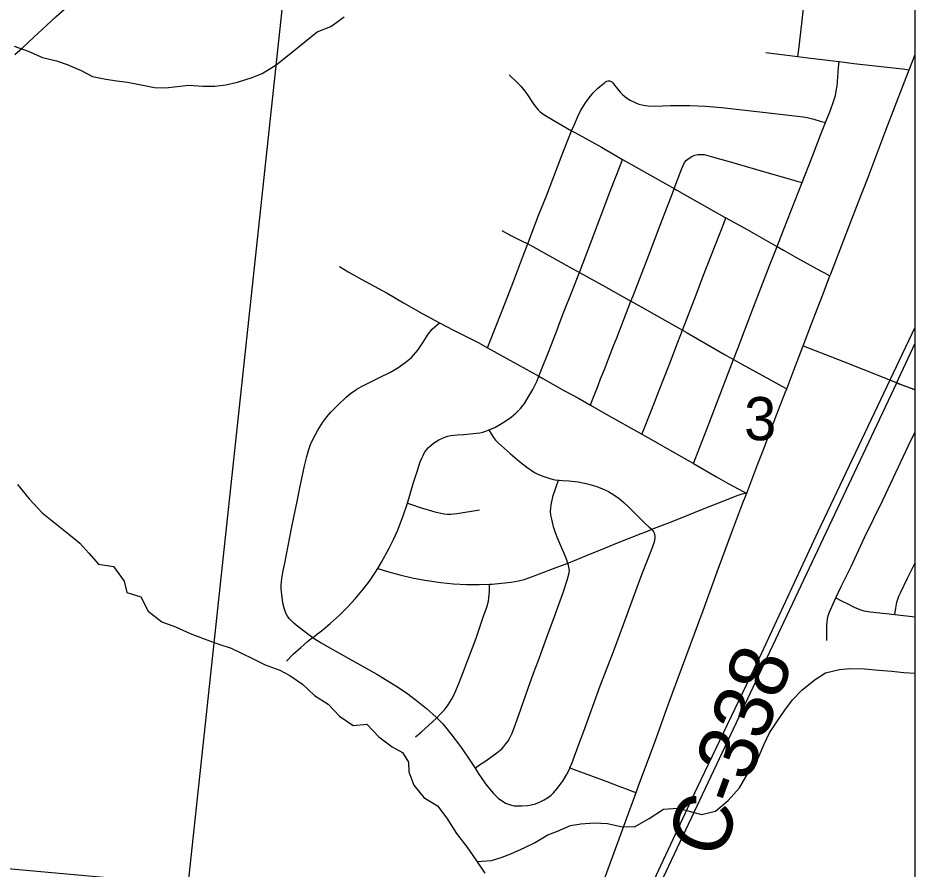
# Model space of a CAD drawing. Extents: x 0 to 1134, y 0 to 440.
# Drawn here: x 845.495 to 846.364, y 361.04 to 361.864 of the extents above; entities that cross this region are included whole.
import ezdxf

# ---------------------------------------------------------------- set-up
doc = ezdxf.new("R2010")
doc.units = 0
for name, color, linetype in [('Default', 7, 'Continuous'), ('GM_X_City_Street', 7, 'Continuous'), ('GM_X_County_Road', 7, 'Continuous'), ('GM_X_County_Road_Text', 7, 'Continuous'), ('GM_X_Minor_River', 7, 'Continuous'), ('GM_X_Rail_Line', 7, 'Continuous'), ('GM_X_Section', 7, 'Continuous'), ('GM_X_Section_Text', 7, 'Continuous'), ('GM_X_Township_Road', 7, 'Continuous'), ('GM_X_Unincorporated', 7, 'Continuous'), ('SH_Cut_Line', 7, 'Continuous')]:
    doc.layers.add(name, color=color, linetype=linetype)

msp = doc.modelspace()

# ---------------------------------------------------------------- linework, layer by layer
at = {"layer": 'Default'}
msp.add_lwpolyline([(846.36382, 360.95246), (846.36382, 361.99448), (845.76989, 362.05542), (845.65913, 361.02393)], close=True, dxfattribs=at)
at = {"layer": 'GM_X_City_Street'}
for points in [[(846.25032, 361.82651), (846.25112, 361.83345), (846.25432, 361.86126), (846.2579, 361.89427)], [(846.21925, 361.83029), (846.25032, 361.82651), (846.26007, 361.82531), (846.29032, 361.82162), (846.30454, 361.8199), (846.32806, 361.81721), (846.35171, 361.8145), (846.35811, 361.81376)], [(846.14903, 361.4324), (846.15072, 361.43664), (846.15302, 361.44239), (846.16198, 361.46552), (846.18306, 361.5205), (846.18797, 361.5331), (846.19206, 361.54359), (846.19862, 361.56098), (846.20737, 361.58383), (846.22301, 361.62466), (846.23006, 361.64246), (846.23668, 361.6592), (846.25428, 361.70442), (846.26366, 361.72851), (846.27366, 361.75455), (846.27702, 361.76256), (846.28173, 361.77448), (846.28486, 361.78297), (846.28658, 361.78879), (846.28782, 361.7948), (846.2882, 361.79778), (846.28892, 361.80669), (846.28977, 361.8158), (846.29032, 361.82162)], [(845.97058, 361.80863), (845.97903, 361.80057), (845.98177, 361.79781), (845.98573, 361.79302), (845.9876, 361.79052), (845.99451, 361.78013), (845.99844, 361.77529), (846.00065, 361.7731), (846.00303, 361.7711), (846.00821, 361.76763), (846.03109, 361.75469), (846.03535, 361.75228), (846.05985, 361.73858), (846.08051, 361.72687), (846.13044, 361.6986), (846.13311, 361.69708), (846.17928, 361.67105), (846.18062, 361.6703), (846.20109, 361.65894), (846.22815, 361.64351), (846.23006, 361.64246), (846.23638, 361.63896), (846.24982, 361.63113), (846.26589, 361.62238), (846.26928, 361.62053), (846.27231, 361.61888), (846.27536, 361.61722), (846.28131, 361.61397)], [(845.94948, 361.54452), (845.95116, 361.54868), (845.95806, 361.56574), (845.96703, 361.58857), (845.97478, 361.60874), (845.98359, 361.63189), (845.98855, 361.64494), (845.99874, 361.67174), (846.00656, 361.69149), (846.02088, 361.72895), (846.03109, 361.75469), (846.03342, 361.76017), (846.037, 361.76858), (846.03975, 361.77398), (846.04441, 361.78177), (846.04799, 361.78663), (846.05194, 361.7912), (846.05624, 361.79549), (846.05994, 361.7988), (846.06248, 361.80087), (846.06398, 361.80191), (846.0653, 361.80265), (846.06658, 361.80296)], [(846.06658, 361.80296), (846.06763, 361.80292), (846.06883, 361.80269), (846.06983, 361.80222), (846.07096, 361.80117), (846.0727, 361.79881), (846.07428, 361.79671), (846.07814, 361.7919), (846.0803, 361.78969), (846.08265, 361.78768), (846.08513, 361.78585), (846.08777, 361.78422), (846.09333, 361.78155), (846.09624, 361.7805), (846.09922, 361.77971), (846.10226, 361.77913), (846.10533, 361.77877), (846.11151, 361.77858), (846.12696, 361.77904), (846.1455, 361.77917), (846.16093, 361.77848), (846.17632, 361.77714), (846.21626, 361.77266), (846.25005, 361.76881), (846.25527, 361.76814), (846.25919, 361.76733), (846.26202, 361.76673), (846.26572, 361.76581), (846.272, 361.764), (846.27702, 361.76256)], [(846.04928, 361.48885), (846.05101, 361.49328), (846.05676, 361.50802), (846.05919, 361.51424), (846.0628, 361.5235), (846.06677, 361.53367), (846.07174, 361.54639), (846.07476, 361.55412), (846.08858, 361.58955), (846.0906, 361.59472), (846.10576, 361.63409), (846.1168, 361.66309), (846.12906, 361.69495), (846.13044, 361.6986), (846.13782, 361.71818), (846.13909, 361.72102), (846.14057, 361.72373), (846.14252, 361.72614), (846.14489, 361.72813), (846.14755, 361.72974), (846.15042, 361.73092), (846.15345, 361.73156), (846.15655, 361.73176), (846.15964, 361.73148), (846.16864, 361.72907), (846.18356, 361.72477), (846.22238, 361.71367), (846.24624, 361.70672), (846.24922, 361.70587), (846.25428, 361.70442)], [(845.99939, 361.51685), (846.00133, 361.52165), (846.00944, 361.54166), (846.01691, 361.56166), (846.02007, 361.56988), (846.02367, 361.57917), (846.03163, 361.59927), (846.03843, 361.61652), (846.03872, 361.61728), (846.04929, 361.64551), (846.06921, 361.69761), (846.07808, 361.72058), (846.08051, 361.72687)], [(846.09917, 361.46074), (846.10098, 361.46522), (846.10728, 361.48086), (846.11138, 361.49147), (846.11566, 361.50249), (846.12033, 361.51455), (846.12577, 361.52856), (846.13402, 361.54983), (846.13849, 361.56143), (846.15171, 361.59564), (846.15828, 361.61299), (846.1785, 361.66484), (846.18062, 361.6703)], [(845.9633, 361.65807), (845.97137, 361.65357), (845.98243, 361.64804), (845.98855, 361.64494), (845.99345, 361.64246), (846.0286, 361.62292), (846.03872, 361.61728), (846.0638, 361.60329), (846.08858, 361.58955), (846.09089, 361.58826), (846.13849, 361.56143), (846.14317, 361.55878), (846.17978, 361.53771), (846.18797, 361.5331), (846.19593, 361.5286), (846.22322, 361.51369), (846.23478, 361.50737), (846.2395, 361.50479)], [(846.27839, 361.26098), (846.27839, 361.26711), (846.27839, 361.27), (846.27835, 361.27285), (846.27841, 361.27576), (846.27863, 361.27878), (846.27906, 361.28183), (846.27975, 361.28484), (846.28066, 361.28779), (846.28178, 361.29068), (846.2872, 361.30205), (846.29238, 361.31303), (846.30187, 361.33251), (846.31485, 361.36052), (846.33252, 361.39665), (846.34301, 361.41888), (846.35742, 361.44963), (846.36382, 361.46311)], [(846.34432, 361.28602), (846.34535, 361.29232), (846.34631, 361.29816), (846.34682, 361.30004), (846.34739, 361.30174), (846.34816, 361.30377), (846.34971, 361.30719), (846.35637, 361.3211), (846.36382, 361.33599)], [(846.2872, 361.30205), (846.29189, 361.2997), (846.2946, 361.29836), (846.29731, 361.29691), (846.30562, 361.29279), (846.31137, 361.29055), (846.31434, 361.28971), (846.32039, 361.28853), (846.33573, 361.28702), (846.34432, 361.28602), (846.36382, 361.28384)]]:
    msp.add_lwpolyline(points, dxfattribs=at)
at = {"layer": 'GM_X_County_Road'}
for p, q in [((846.35811, 361.81376), (846.36382, 361.82839)), ((846.34868, 361.50963), (846.36382, 361.50372)), ((846.19772, 361.39593), (846.19889, 361.39882))]:
    msp.add_line(p, q, dxfattribs=at)
for points in [[(845.49167, 361.82862), (845.49868, 361.83472), (845.50984, 361.84529), (845.51803, 361.8528), (845.53178, 361.86541), (845.55032, 361.882), (845.59859, 361.92585), (845.61245, 361.93832), (845.6447, 361.96766), (845.66266, 361.9849), (845.68077, 362.00196), (845.69549, 362.01571)], [(846.28131, 361.61397), (846.28215, 361.61616), (846.29115, 361.63955), (846.30024, 361.66317), (846.30901, 361.68569), (846.318, 361.70878), (846.32396, 361.72405), (846.33541, 361.75519), (846.35293, 361.80048), (846.35811, 361.81376)], [(846.2554, 361.5462), (846.26338, 361.56761), (846.26896, 361.58192), (846.27467, 361.59672), (846.28131, 361.61397)], [(846.2395, 361.50479), (846.24642, 361.52285), (846.2554, 361.5462)], [(846.2554, 361.5462), (846.29449, 361.53108), (846.33204, 361.51613), (846.34868, 361.50963)], [(846.20069, 361.40354), (846.21159, 361.43202), (846.21587, 361.44318), (846.22055, 361.45538), (846.2251, 361.46719), (846.22938, 361.47835), (846.23839, 361.50187), (846.2395, 361.50479)], [(846.19889, 361.39882), (846.19979, 361.40118), (846.20069, 361.40354)], [(846.09364, 361.11352), (846.09727, 361.12351), (846.1112, 361.16146), (846.12499, 361.19948), (846.15848, 361.2899), (846.17342, 361.33082), (846.1864, 361.36581), (846.19499, 361.38919), (846.19772, 361.39593)], [(846.04732, 360.98957), (846.05513, 361.00975), (846.06295, 361.03006), (846.08664, 361.09427), (846.09364, 361.11352)]]:
    msp.add_lwpolyline(points, dxfattribs=at)
at = {"layer": 'GM_X_Minor_River'}
for points in [[(845.49094, 361.83664), (845.50453, 361.83161), (845.51848, 361.82544), (845.53207, 361.82231), (845.54226, 361.81882), (845.55583, 361.81304), (845.56676, 361.80727), (845.5796, 361.80452), (845.59056, 361.80292), (845.60077, 361.80171), (845.61247, 361.79935), (845.62683, 361.79659), (845.63742, 361.79613), (845.64878, 361.79756), (845.66014, 361.79862), (845.67375, 361.79776), (845.68547, 361.79767), (845.69608, 361.79911), (845.70745, 361.80168), (845.72147, 361.80613), (845.73134, 361.81022), (845.74464, 361.81847), (845.7591, 361.82973), (845.77243, 361.84063), (845.78461, 361.8504), (845.79788, 361.85561), (845.81082, 361.86499)], [(845.49419, 361.41197), (845.50544, 361.39824), (845.5182, 361.3845), (845.54377, 361.36384), (845.55467, 361.35504), (845.5633, 361.34549), (845.57268, 361.33481), (845.58704, 361.33243), (845.59752, 361.31832), (845.60009, 361.30731), (845.61367, 361.30304), (845.62076, 361.28934), (845.63392, 361.279), (845.64712, 361.27397), (845.66145, 361.2678), (845.67503, 361.2624), (845.68937, 361.25736), (845.70107, 361.25348), (845.71124, 361.24848), (845.7218, 361.24347), (845.73423, 361.23731), (845.74819, 361.23228), (845.75799, 361.2269), (845.77041, 361.21847), (845.78206, 361.20777), (845.79523, 361.19933), (845.80611, 361.18749), (845.81929, 361.17868), (845.83254, 361.17972), (845.84417, 361.1675), (845.85734, 361.15792), (845.86714, 361.15254), (845.87312, 361.14302), (845.87343, 361.13354), (845.87825, 361.12061), (845.888, 361.10879), (845.90117, 361.10073), (845.91016, 361.08891), (845.91951, 361.07405), (845.92963, 361.06108), (845.93823, 361.04851), (845.94684, 361.03555)], [(845.9394, 361.04676), (845.95336, 361.04764), (845.96284, 361.0506), (845.97232, 361.05432), (845.98561, 361.06029), (845.9951, 361.06477), (846.00802, 361.07263), (846.0175, 361.07635), (846.03003, 361.08157), (846.03988, 361.08339), (846.05275, 361.08443), (846.06598, 361.08358), (846.07882, 361.08083), (846.09206, 361.08035), (846.10612, 361.08858), (846.12018, 361.09758), (846.13381, 361.09861), (846.14362, 361.09589), (846.15684, 361.09238), (846.17048, 361.09568), (846.18266, 361.10583), (846.19372, 361.11826), (846.20215, 361.1326), (846.21172, 361.14694), (846.2175, 361.16054), (846.22287, 361.1715), (846.22976, 361.18206), (846.23779, 361.19338), (846.24505, 361.20356), (846.25458, 361.21297), (846.26714, 361.22311), (846.27702, 361.22948), (846.29067, 361.23279), (846.30051, 361.23385), (846.31488, 361.23336), (846.32887, 361.23212), (846.34135, 361.23127), (846.35306, 361.23004), (846.36365, 361.22921), (846.36382, 361.22918)]]:
    msp.add_lwpolyline(points, dxfattribs=at)
at = {"layer": 'GM_X_Rail_Line'}
for p, q in [((846.34583, 361.51022), (846.36382, 361.5488)), ((846.36382, 361.50366), (846.34583, 361.51022))]:
    msp.add_line(p, q, dxfattribs=at)
for points in [[(844.56813, 358.32366), (844.86684, 358.90039), (845.05469, 359.25529), (845.1142, 359.34636), (845.17721, 359.41641), (845.24139, 359.47945), (845.34722, 359.58157), (845.53698, 359.74902), (845.59771, 359.81013), (845.64891, 359.8662), (845.72061, 359.95179), (845.77973, 360.04843), (845.8395, 360.19068), (845.85692, 360.23943), (845.88783, 360.35154), (845.95783, 360.59786), (846.0349, 360.86605), (846.09469, 360.99395), (846.15285, 361.11814), (846.21545, 361.24884), (846.26985, 361.36661), (846.36382, 361.56425)], [(846.34583, 361.51022), (846.10595, 361.002), (846.04564, 360.87263), (845.85586, 360.21407), (845.78508, 360.04488), (845.72293, 359.94437), (845.65326, 359.86219), (845.57582, 359.78045), (845.55636, 359.75947), (845.52169, 359.67181), (845.49774, 359.60638), (845.39929, 359.36254), (845.20645, 358.86078), (845.17796, 358.7931), (844.95659, 358.35326), (844.58202, 357.60321), (844.3357, 357.1113), (844.09011, 356.61956), (843.83754, 356.1142)]]:
    msp.add_lwpolyline(points, dxfattribs=at)
at = {"layer": 'GM_X_Section'}
msp.add_lwpolyline([(844.75987, 362.13104), (845.76989, 362.05542), (845.65913, 361.02393), (844.66636, 361.11407)], close=True, dxfattribs=at)
at = {"layer": 'GM_X_Township_Road'}
for points in [[(845.80606, 361.62305), (845.81461, 361.61811), (845.82795, 361.61041), (845.85235, 361.59728), (845.86827, 361.58796), (845.88699, 361.57732), (845.90298, 361.56863)], [(845.78007, 361.26365), (845.77923, 361.26427), (845.77666, 361.26618), (845.77399, 361.26819), (845.76585, 361.27446), (845.76199, 361.27771), (845.75963, 361.27981), (845.75754, 361.28205), (845.75589, 361.28442), (845.75451, 361.28662), (845.75347, 361.28924), (845.75244, 361.29214), (845.75168, 361.29581), (845.75085, 361.30006), (845.75026, 361.30536), (845.74973, 361.31072), (845.74977, 361.31462), (845.74995, 361.3177), (845.75032, 361.32079), (845.75123, 361.3269), (845.75187, 361.32982), (845.75306, 361.33593), (845.7598, 361.3694), (845.76199, 361.38028), (845.76506, 361.39554), (845.76775, 361.4089), (845.77106, 361.42403), (845.77233, 361.43004), (845.77436, 361.439), (845.77606, 361.44496), (845.77818, 361.45077), (845.78071, 361.45636), (845.78515, 361.46452), (845.79014, 361.4724), (845.79384, 361.4774), (845.79782, 361.48218), (845.80449, 361.4889), (845.81269, 361.49666), (845.81697, 361.50011), (845.821, 361.50308), (845.82304, 361.5044), (845.82762, 361.507), (845.8444, 361.51518), (845.85549, 361.5208), (845.8635, 361.52558), (845.87108, 361.53103), (845.8758, 361.53507), (845.87799, 361.53727), (845.88191, 361.54209), (845.88709, 361.54987), (845.89217, 361.55769), (845.89609, 361.5625), (845.90298, 361.56863)], [(845.90298, 361.56863), (845.91646, 361.56147), (845.94105, 361.54917), (845.94948, 361.54452)], [(845.94948, 361.54452), (845.98697, 361.52383), (845.99939, 361.51685)], [(845.95097, 361.46485), (845.95656, 361.46731), (845.96201, 361.47033), (845.9673, 361.47363), (845.9724, 361.47719), (845.97713, 361.48121), (845.98144, 361.48569), (845.98533, 361.49055), (845.98871, 361.49577), (845.99333, 361.50403), (845.99756, 361.51231), (845.99939, 361.51685)], [(845.99939, 361.51685), (846.00312, 361.51475), (846.02424, 361.50287), (846.03761, 361.49552), (846.04928, 361.48885)], [(846.04928, 361.48885), (846.0644, 361.48021), (846.09917, 361.46074)], [(845.87189, 361.39375), (845.8778, 361.41383), (845.88168, 361.42566), (845.88443, 361.43405), (845.88582, 361.43735), (845.88712, 361.44017), (845.88867, 361.44287), (845.89048, 361.44541), (845.89253, 361.44776), (845.89476, 361.44992), (845.89716, 361.4519), (845.8997, 361.45368), (845.90239, 361.45525), (845.9052, 361.4566), (845.90809, 361.45774), (845.91107, 361.45865), (845.91411, 361.45932), (845.9203, 361.46004), (845.9265, 361.46056), (845.9358, 361.46139), (845.94197, 361.46217), (845.94503, 361.46276), (845.94803, 361.46355), (845.95097, 361.46485)], [(845.95097, 361.46485), (845.95299, 361.46101), (845.95528, 361.4574), (845.95738, 361.45495), (845.95981, 361.45236), (845.97147, 361.44208), (845.97594, 361.43828), (845.98068, 361.43436), (845.98772, 361.42881), (845.99306, 361.42487), (845.99568, 361.42326), (845.99843, 361.42187), (846.00417, 361.41962), (846.01006, 361.41776), (846.01495, 361.41661), (846.0185, 361.41613)], [(846.09917, 361.46074), (846.10476, 361.45761), (846.1424, 361.43622), (846.14903, 361.4324)], [(846.14903, 361.4324), (846.17145, 361.4195), (846.18263, 361.41311), (846.19804, 361.40495), (846.20069, 361.40354)], [(846.02739, 361.33582), (846.02604, 361.33966), (846.02373, 361.34524), (846.02267, 361.34813), (846.01783, 361.35939), (846.01559, 361.36513), (846.01366, 361.371), (846.01206, 361.37698), (846.01097, 361.38225), (846.01075, 361.3862), (846.01079, 361.38918), (846.01123, 361.39223), (846.01254, 361.39827), (846.01333, 361.4012), (846.01518, 361.40695), (846.01623, 361.40984), (846.0185, 361.41613)], [(846.0185, 361.41613), (846.01912, 361.41605), (846.02216, 361.41597), (846.02828, 361.41566), (846.03743, 361.41446), (846.04647, 361.4125), (846.05536, 361.4099), (846.06113, 361.40775), (846.06673, 361.40519), (846.07204, 361.40206), (846.07704, 361.39844), (846.08176, 361.39447), (846.08624, 361.39023), (846.09725, 361.37925), (846.10219, 361.37431), (846.1062, 361.3708), (846.10892, 361.36856)], [(846.10892, 361.36856), (846.12415, 361.37452), (846.13803, 361.37995), (846.15788, 361.38794), (846.17844, 361.39622), (846.19247, 361.40166), (846.19426, 361.4023), (846.19628, 361.40288), (846.1978, 361.40316), (846.20069, 361.40354)], [(845.84316, 361.33054), (845.84691, 361.33673), (845.85443, 361.35037), (845.85862, 361.35872), (845.86241, 361.36724), (845.86798, 361.38167), (845.87189, 361.39375)], [(845.87189, 361.39375), (845.87703, 361.39213), (845.88335, 361.39013), (845.89837, 361.38558), (845.90449, 361.38413), (845.90758, 361.38363), (845.9107, 361.38335), (845.91383, 361.38333), (845.92008, 361.38399), (845.94181, 361.3874)], [(846.02739, 361.33582), (846.02828, 361.33615), (846.04551, 361.34308), (846.06552, 361.35136), (846.07403, 361.35478), (846.09831, 361.3645), (846.10378, 361.36653), (846.10892, 361.36856)], [(846.02948, 361.13748), (846.03132, 361.1418), (846.03861, 361.16219), (846.04287, 361.17321), (846.05884, 361.21684), (846.06604, 361.23593), (846.0715, 361.25037), (846.08125, 361.27633), (846.08987, 361.29943), (846.09808, 361.32232), (846.10315, 361.33549), (846.1087, 361.34944), (846.11121, 361.35655), (846.11189, 361.36004), (846.11189, 361.36207), (846.1114, 361.36494), (846.11041, 361.36675), (846.10892, 361.36856)], [(845.78007, 361.26365), (845.78118, 361.26455), (845.78491, 361.26744), (845.78985, 361.27126), (845.79701, 361.2772), (845.80581, 361.28525), (845.81389, 361.29307), (845.82147, 361.30139), (845.82942, 361.31085), (845.83512, 361.31831), (845.84044, 361.32606), (845.84316, 361.33054)], [(845.84316, 361.33054), (845.8526, 361.32785), (845.86454, 361.32445), (845.87665, 361.32163), (845.88887, 361.31931), (845.90427, 361.31716), (845.91664, 361.31593), (845.92906, 361.31523), (845.9415, 361.31511), (845.95162, 361.31546)], [(845.93748, 361.13728), (845.94187, 361.14032), (845.94688, 361.14381), (845.95374, 361.14857), (845.95862, 361.15195), (845.96331, 361.15598), (845.96543, 361.15823), (845.96738, 361.16064), (845.96915, 361.16319), (845.97072, 361.16584), (845.97331, 361.17123), (845.97677, 361.17975), (845.98185, 361.19432), (845.98904, 361.2147), (845.99428, 361.22923), (845.99853, 361.24081), (846.00706, 361.26396), (846.01453, 361.28424), (846.02293, 361.30747), (846.02688, 361.31918), (846.02848, 361.32515), (846.0289, 361.32821), (846.02876, 361.33067), (846.02818, 361.33358), (846.02739, 361.33582)], [(845.95162, 361.31546), (845.95392, 361.31554), (845.96323, 361.31626), (845.97247, 361.31746), (845.97951, 361.31878), (845.98494, 361.3201), (845.99053, 361.32192), (846.01085, 361.32963), (846.02739, 361.33582)], [(845.90038, 361.18611), (845.90457, 361.19035), (845.908, 361.19383), (845.9115, 361.19856), (845.91468, 361.20384), (845.91746, 361.20935), (845.9223, 361.2207), (845.92722, 361.23329), (845.92927, 361.23874), (845.93497, 361.25367), (845.93861, 361.26324), (845.94386, 361.27853), (845.94579, 361.28441), (845.94878, 361.29317), (845.95041, 361.29908), (845.95098, 361.30208), (845.95131, 361.30512), (845.9514, 361.30797), (845.95162, 361.31546)], [(845.7549, 361.24086), (845.76138, 361.24752), (845.76853, 361.25403), (845.77526, 361.25978), (845.78007, 361.26365)], [(845.78007, 361.26365), (845.7885, 361.25857), (845.79913, 361.25252), (845.84222, 361.2284), (845.86067, 361.21704), (845.87095, 361.21015), (845.8809, 361.20278), (845.89051, 361.19497), (845.89976, 361.18675), (845.90038, 361.18611)], [(845.87995, 361.16744), (845.8852, 361.17221), (845.89614, 361.18213), (845.90038, 361.18611)], [(845.90038, 361.18611), (845.9031, 361.18327), (845.90617, 361.18003), (845.91395, 361.1704), (845.92333, 361.15809), (845.93046, 361.14796), (845.93748, 361.13728)], [(845.93748, 361.13728), (845.94066, 361.13244), (845.94758, 361.12217), (845.95134, 361.11724), (845.95543, 361.11255), (845.95989, 361.10833), (845.96227, 361.10645), (845.96462, 361.10479), (845.96704, 361.10333), (845.96975, 361.1022), (845.97274, 361.10129), (845.97529, 361.1008), (845.97798, 361.10066), (845.98275, 361.10066), (845.98834, 361.10115), (845.992, 361.10164), (845.9959, 361.1028), (846.0005, 361.10461), (846.00461, 361.10658), (846.0088, 361.10925), (846.0112, 361.11109), (846.01342, 361.11318), (846.01742, 361.11787), (846.02285, 361.12541), (846.0261, 361.13065), (846.0289, 361.13612), (846.02948, 361.13748)], [(846.02948, 361.13748), (846.03357, 361.13599), (846.06506, 361.12445), (846.07692, 361.11992), (846.08378, 361.11729), (846.09126, 361.11442), (846.09364, 361.11352)]]:
    msp.add_lwpolyline(points, dxfattribs=at)
at = {"layer": 'GM_X_Unincorporated'}
msp.add_lwpolyline([(844.765, 362.19261), (844.71599, 361.6377), (844.68428, 361.30246), (844.65124, 360.946), (844.65077, 360.94088), (844.64888, 360.92016), (844.64856, 360.91666), (844.51563, 359.45838), (844.48647, 359.10165), (844.5185, 359.09831), (845.26832, 359.03036), (845.52486, 359.0075), (846.36382, 358.92914), (846.36382, 365.00894)], dxfattribs=at)
at = {"layer": 'SH_Cut_Line'}
msp.add_lwpolyline([(846.36382, 355.71807), (846.36382, 369.31807)], dxfattribs=at)

# ---------------------------------------------------------------- texts
at = {"layer": 'GM_X_County_Road_Text'}
msp.add_text('C-338', height=0.056818, rotation=69.92384, dxfattribs=at).set_placement((846.1752, 361.04707))
at = {"layer": 'GM_X_Section_Text'}
msp.add_text('3', height=0.04186, rotation=0.00001, dxfattribs=at).set_placement((846.1982, 361.45486))

doc.saveas('drawing.dxf')
